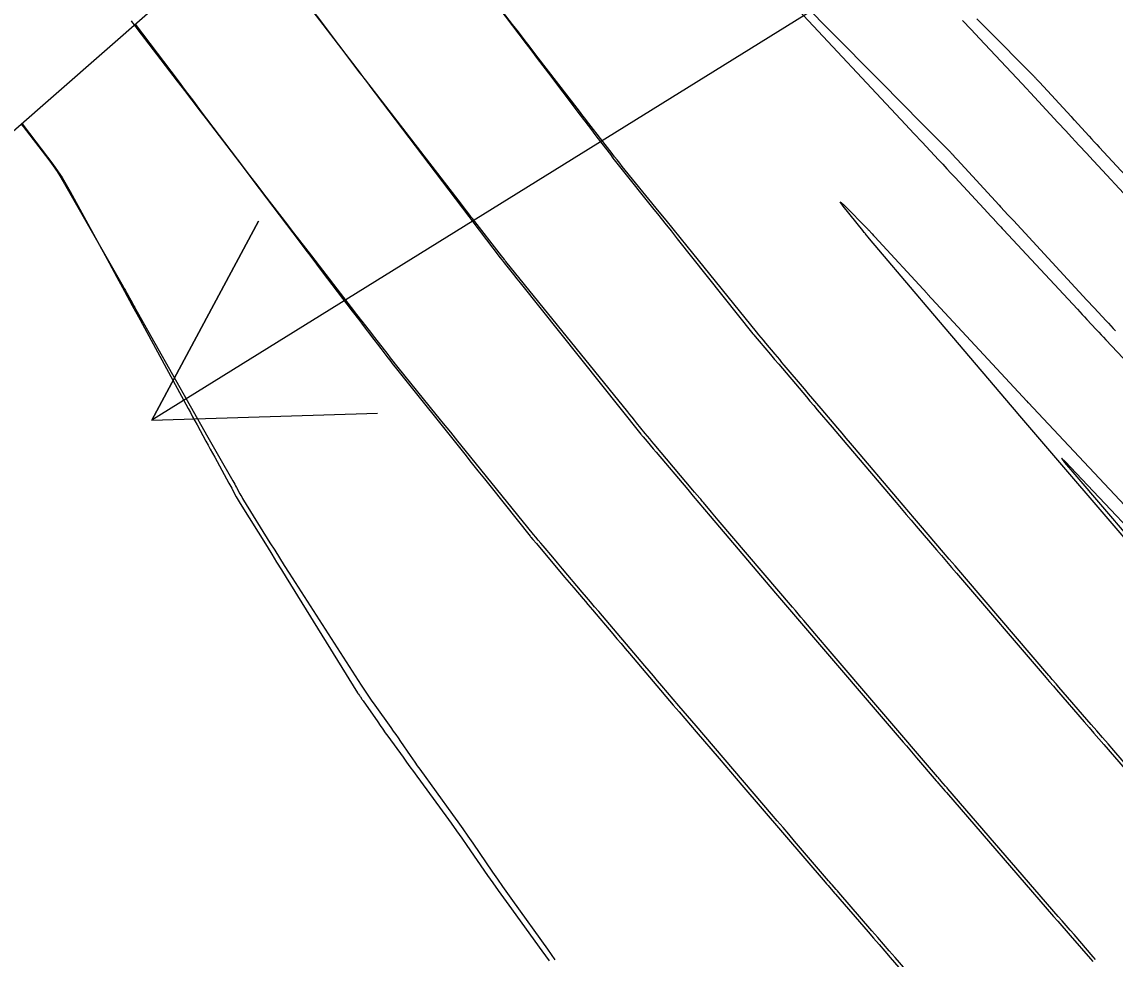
# Model space of a CAD drawing. Extents: x 954385 to 988206, y 1868364 to 1924553.
# Drawn here: x 955408.3 to 955437.35, y 1923376.45 to 1923401.35 of the extents above; entities that cross this region are included whole.
import ezdxf

# ---------------------------------------------------------------- set-up
doc = ezdxf.new("R2010")
doc.units = 0
for name, color, linetype in [('16', 7, 'Continuous'), ('26', 7, 'Continuous'), ('6', 7, 'Continuous'), ('7', 7, 'Continuous'), ('Default', 7, 'Continuous')]:
    doc.layers.add(name, color=color, linetype=linetype)

msp = doc.modelspace()

# ---------------------------------------------------------------- linework, layer by layer
at = {"layer": '16'}
for points in [[(955365.706, 1923336.689), (955361.259, 1923341.287), (955360.132, 1923342.45), (955356.674, 1923346.068), (955352.874, 1923350.126), (955426.056, 1923414.21), (955430.795, 1923411.699), (955435.492, 1923409.848), (955436.928, 1923409.181), (955442.352, 1923406.341), (955442.526, 1923406.226), (955444.325, 1923405.052), (955447.683, 1923402.905), (955453.109, 1923400.305), (955453.505, 1923400.232), (955460.769, 1923398.966)], [(955415.579, 1923402.255), (955417.281, 1923399.995), (955417.328, 1923399.932), (955417.387, 1923399.854), (955417.423, 1923399.807), (955417.505, 1923399.699), (955417.517, 1923399.684), (955420.171, 1923396.185), (955420.197, 1923396.15), (955420.278, 1923396.045), (955421.008, 1923395.088), (955421.052, 1923395.031), (955421.095, 1923394.975), (955421.139, 1923394.919), (955421.184, 1923394.864), (955421.361, 1923394.641), (955421.45, 1923394.53), (955421.539, 1923394.419), (955424.745, 1923390.401), (955424.759, 1923390.383), (955424.773, 1923390.366), (955424.787, 1923390.349), (955424.802, 1923390.332), (955424.911, 1923390.202), (955425.075, 1923390.008), (955425.147, 1923389.923), (955425.989, 1923388.926), (955426.137, 1923388.751), (955426.286, 1923388.576), (955426.434, 1923388.4), (955426.583, 1923388.225), (955428.326, 1923386.177), (955428.431, 1923386.053), (955428.536, 1923385.929), (955428.747, 1923385.682), (955428.8, 1923385.62), (955428.852, 1923385.558), (955428.905, 1923385.496), (955428.958, 1923385.434), (955431.713, 1923382.219), (955431.803, 1923382.115), (955431.892, 1923382.011), (955431.981, 1923381.907), (955432.07, 1923381.803), (955432.594, 1923381.192), (955432.616, 1923381.167), (955432.658, 1923381.117), (955432.779, 1923380.977), (955432.823, 1923380.926), (955432.867, 1923380.876), (955435.713, 1923377.589), (955435.824, 1923377.461), (955435.934, 1923377.334), (955436.045, 1923377.206), (955436.155, 1923377.079), (955436.693, 1923376.458), (955436.756, 1923376.386)], [(955420.772, 1923401.991), (955421.697, 1923400.771), (955421.845, 1923400.577), (955421.992, 1923400.383), (955422.139, 1923400.188), (955422.286, 1923399.994), (955423.082, 1923398.944), (955423.126, 1923398.886), (955423.17, 1923398.828), (955423.214, 1923398.77), (955423.258, 1923398.712), (955423.435, 1923398.481), (955423.523, 1923398.365), (955423.611, 1923398.25), (955423.935, 1923397.826), (955424.004, 1923397.736), (955424.073, 1923397.647), (955424.143, 1923397.558), (955424.213, 1923397.469), (955425.054, 1923396.414), (955425.218, 1923396.208), (955425.382, 1923396.003), (955425.546, 1923395.798), (955425.709, 1923395.592), (955427.723, 1923393.069), (955427.733, 1923393.056), (955427.744, 1923393.043), (955427.786, 1923392.993), (955427.889, 1923392.872), (955428.191, 1923392.513), (955428.3, 1923392.384), (955428.408, 1923392.256), (955429.045, 1923391.503), (955429.142, 1923391.388), (955429.239, 1923391.273), (955429.337, 1923391.158), (955429.434, 1923391.044), (955429.824, 1923390.585), (955429.922, 1923390.47), (955430.019, 1923390.355), (955430.117, 1923390.24), (955430.214, 1923390.126), (955431.527, 1923388.582), (955431.661, 1923388.425), (955431.795, 1923388.268), (955431.928, 1923388.112), (955432.062, 1923387.955), (955432.599, 1923387.329), (955432.733, 1923387.172), (955432.867, 1923387.016), (955433.001, 1923386.859), (955433.135, 1923386.703), (955435.515, 1923383.925), (955435.545, 1923383.891), (955435.603, 1923383.823), (955435.707, 1923383.702), (955435.747, 1923383.656), (955435.787, 1923383.61), (955436.524, 1923382.758), (955436.654, 1923382.608), (955436.783, 1923382.459), (955436.913, 1923382.309), (955437.043, 1923382.159), (955439.598, 1923379.209)], [(955428.965, 1923401.931), (955431.889, 1923398.979), (955432.001, 1923398.866), (955432.113, 1923398.753), (955432.225, 1923398.64), (955432.337, 1923398.527), (955432.979, 1923397.879), (955432.994, 1923397.865), (955433.008, 1923397.85), (955433.022, 1923397.835), (955433.036, 1923397.82), (955433.106, 1923397.744), (955433.148, 1923397.698), (955434.264, 1923396.485), (955434.305, 1923396.44), (955434.506, 1923396.222), (955434.541, 1923396.184), (955434.575, 1923396.147), (955434.61, 1923396.109), (955434.645, 1923396.072), (955436.599, 1923393.963), (955436.79, 1923393.757), (955437.106, 1923393.415), (955437.17, 1923393.347), (955437.234, 1923393.279), (955437.297, 1923393.211), (955437.361, 1923393.143)], [(955411.307, 1923401.295), (955412.446, 1923399.783), (955412.636, 1923399.531), (955412.826, 1923399.279), (955413.016, 1923399.027), (955413.206, 1923398.775), (955414.014, 1923397.704), (955414.21, 1923397.445), (955414.405, 1923397.187), (955414.6, 1923396.929), (955414.796, 1923396.671), (955415.662, 1923395.53), (955415.817, 1923395.327), (955415.972, 1923395.123), (955416.126, 1923394.92), (955416.28, 1923394.716), (955417.074, 1923393.67), (955417.14, 1923393.583), (955417.207, 1923393.495), (955417.274, 1923393.407), (955417.341, 1923393.32), (955417.648, 1923392.918), (955417.742, 1923392.795), (955417.836, 1923392.672), (955418.024, 1923392.426), (955418.071, 1923392.365), (955418.118, 1923392.304), (955418.166, 1923392.243), (955418.214, 1923392.183), (955420.064, 1923389.867), (955420.239, 1923389.648), (955420.414, 1923389.429), (955420.588, 1923389.21), (955420.763, 1923388.99), (955421.801, 1923387.69), (955421.813, 1923387.676), (955421.825, 1923387.661), (955421.873, 1923387.604), (955421.968, 1923387.492), (955422.719, 1923386.604), (955422.841, 1923386.459), (955422.964, 1923386.313), (955423.209, 1923386.023), (955423.271, 1923385.95), (955423.332, 1923385.878), (955423.394, 1923385.805), (955423.455, 1923385.733), (955423.998, 1923385.095), (955424.109, 1923384.965), (955424.219, 1923384.834), (955424.33, 1923384.704), (955424.441, 1923384.574), (955425.607, 1923383.204), (955425.759, 1923383.026), (955425.911, 1923382.848), (955426.063, 1923382.67), (955426.215, 1923382.492), (955426.823, 1923381.782), (955426.976, 1923381.605), (955427.128, 1923381.427), (955427.28, 1923381.249), (955427.432, 1923381.072), (955429.642, 1923378.495), (955429.68, 1923378.451), (955429.718, 1923378.407), (955429.849, 1923378.255), (955429.899, 1923378.197), (955429.916, 1923378.178), (955430.782, 1923377.177), (955430.929, 1923377.007), (955431.076, 1923376.837), (955431.224, 1923376.668), (955431.371, 1923376.498), (955433.511, 1923374.029)], [(955433.676, 1923401.433), (955433.898, 1923401.21), (955435.207, 1923399.89), (955435.218, 1923399.879), (955435.229, 1923399.867), (955435.239, 1923399.856), (955435.25, 1923399.844), (955435.314, 1923399.775), (955435.335, 1923399.752), (955436.177, 1923398.836), (955436.205, 1923398.807), (955436.252, 1923398.754), (955436.259, 1923398.747), (955436.654, 1923398.318), (955436.722, 1923398.244), (955436.79, 1923398.17), (955436.859, 1923398.096), (955436.927, 1923398.023), (955438.206, 1923396.643)], [(955408.298, 1923398.66), (955408.36, 1923398.577), (955409.121, 1923397.569), (955409.246, 1923397.396), (955409.365, 1923397.218), (955409.477, 1923397.037), (955409.583, 1923396.851), (955410.614, 1923394.953), (955410.82, 1923394.574), (955411.026, 1923394.195), (955411.231, 1923393.816), (955411.437, 1923393.436), (955412.716, 1923391.079), (955412.775, 1923390.971), (955412.833, 1923390.864), (955412.892, 1923390.756), (955412.95, 1923390.648), (955413.185, 1923390.218), (955413.244, 1923390.11), (955413.302, 1923390.003), (955413.361, 1923389.895), (955413.42, 1923389.788), (955413.797, 1923389.098), (955413.822, 1923389.053), (955413.846, 1923389.008), (955413.871, 1923388.963), (955413.896, 1923388.918), (955413.994, 1923388.738), (955414.019, 1923388.693), (955414.045, 1923388.649), (955414.071, 1923388.605), (955414.098, 1923388.561), (955414.81, 1923387.414), (955414.937, 1923387.209), (955415.065, 1923387.003), (955415.192, 1923386.797), (955415.32, 1923386.591), (955417.216, 1923383.527), (955417.222, 1923383.518), (955417.227, 1923383.509), (955417.233, 1923383.5), (955417.24, 1923383.491), (955417.265, 1923383.455), (955417.277, 1923383.437), (955417.29, 1923383.419), (955417.331, 1923383.362), (955417.34, 1923383.35), (955417.349, 1923383.337), (955417.358, 1923383.325), (955417.367, 1923383.312), (955417.751, 1923382.757), (955417.818, 1923382.661), (955417.886, 1923382.565), (955417.954, 1923382.469), (955418.023, 1923382.374), (955418.428, 1923381.814), (955418.518, 1923381.689), (955418.609, 1923381.564), (955418.7, 1923381.439), (955418.791, 1923381.314), (955419.562, 1923380.257), (955419.703, 1923380.061), (955419.844, 1923379.865), (955419.984, 1923379.667), (955420.122, 1923379.469), (955420.673, 1923378.674), (955420.811, 1923378.476), (955420.951, 1923378.278), (955421.091, 1923378.081), (955421.233, 1923377.885), (955422.113, 1923376.676), (955422.307, 1923376.409)], [(955438.169, 1923386.97), (955434.76, 1923390.95), (955434.724, 1923390.992), (955434.618, 1923391.118), (955432.2, 1923393.962), (955432.156, 1923394.014), (955430.823, 1923395.592), (955430.704, 1923395.733), (955430.693, 1923395.746), (955430.683, 1923395.759), (955430.64, 1923395.812), (955430.124, 1923396.46), (955430.06, 1923396.544), (955430.042, 1923396.575), (955430.071, 1923396.554), (955430.147, 1923396.48), (955430.772, 1923395.849), (955430.788, 1923395.832), (955430.792, 1923395.828), (955430.892, 1923395.719), (955430.926, 1923395.682), (955430.961, 1923395.644), (955432.351, 1923394.134), (955432.362, 1923394.121), (955435, 1923391.275), (955435.03, 1923391.242), (955435.034, 1923391.239), (955438.819, 1923387.209)]]:
    msp.add_lwpolyline(points, dxfattribs=at)
at = {"layer": '26'}
msp.add_lwpolyline([(955457.131, 1923418.928), (955411.746, 1923390.771), (955414.58, 1923396.059), (955411.746, 1923390.771), (955417.743, 1923390.961)], dxfattribs=at)
at = {"layer": '6'}
msp.add_lwpolyline([(955408.279, 1923398.639), (955408.328, 1923398.575), (955409.01, 1923397.685), (955409.123, 1923397.533), (955409.23, 1923397.377), (955409.332, 1923397.217), (955409.429, 1923397.054), (955410.985, 1923394.326), (955411.016, 1923394.27), (955411.048, 1923394.214), (955411.079, 1923394.158), (955411.109, 1923394.102), (955411.232, 1923393.877), (955411.263, 1923393.82), (955411.294, 1923393.764), (955411.325, 1923393.708), (955411.356, 1923393.652), (955413.237, 1923390.322), (955413.307, 1923390.197), (955413.379, 1923390.071), (955413.45, 1923389.946), (955413.522, 1923389.821), (955413.903, 1923389.156), (955413.927, 1923389.114), (955413.951, 1923389.072), (955413.975, 1923389.029), (955413.998, 1923388.987), (955414.091, 1923388.817), (955414.114, 1923388.774), (955414.138, 1923388.732), (955414.163, 1923388.691), (955414.188, 1923388.649), (955414.888, 1923387.517), (955415.014, 1923387.314), (955415.14, 1923387.113), (955415.268, 1923386.911), (955415.396, 1923386.711), (955417.312, 1923383.729), (955417.399, 1923383.595), (955417.488, 1923383.462), (955417.578, 1923383.331), (955417.671, 1923383.2), (955418.099, 1923382.604), (955418.164, 1923382.513), (955418.229, 1923382.421), (955418.293, 1923382.329), (955418.357, 1923382.237), (955418.611, 1923381.866), (955418.674, 1923381.774), (955418.739, 1923381.682), (955418.803, 1923381.59), (955418.869, 1923381.499), (955419.742, 1923380.291), (955419.878, 1923380.102), (955420.012, 1923379.913), (955420.145, 1923379.723), (955420.277, 1923379.532), (955420.801, 1923378.766), (955420.933, 1923378.575), (955421.066, 1923378.384), (955421.199, 1923378.195), (955421.334, 1923378.006), (955422.26, 1923376.716), (955422.459, 1923376.438)], dxfattribs=at)
at = {"layer": '7'}
for points in [[(955436.825, 1923376.446), (955436.766, 1923376.514), (955436.256, 1923377.103), (955436.151, 1923377.224), (955436.047, 1923377.346), (955435.942, 1923377.467), (955435.837, 1923377.588), (955432.904, 1923380.981), (955432.884, 1923381.004), (955432.843, 1923381.051), (955432.72, 1923381.193), (955432.697, 1923381.219), (955432.675, 1923381.245), (955432.653, 1923381.271), (955432.631, 1923381.297), (955429.671, 1923384.754), (955429.522, 1923384.928), (955429.372, 1923385.102), (955429.074, 1923385.451), (955428.999, 1923385.538), (955428.925, 1923385.625), (955428.851, 1923385.712), (955428.776, 1923385.8), (955426.803, 1923388.119), (955426.714, 1923388.224), (955426.625, 1923388.328), (955426.405, 1923388.587), (955426.382, 1923388.614), (955426.359, 1923388.642), (955426.335, 1923388.669), (955426.312, 1923388.697), (955426.173, 1923388.861), (955426.126, 1923388.916), (955425.098, 1923390.133), (955425.039, 1923390.204), (955424.98, 1923390.275), (955424.921, 1923390.346), (955424.863, 1923390.418), (955424.63, 1923390.704), (955424.572, 1923390.776), (955424.514, 1923390.848), (955424.455, 1923390.919), (955424.397, 1923390.991), (955421.157, 1923394.988), (955421.147, 1923395), (955421.137, 1923395.013), (955421.127, 1923395.025), (955421.118, 1923395.037), (955421.041, 1923395.136), (955420.27, 1923396.128), (955420.245, 1923396.159), (955420.221, 1923396.191), (955420.196, 1923396.222), (955420.172, 1923396.254), (955420.05, 1923396.412), (955419.977, 1923396.507), (955417.43, 1923399.815), (955417.396, 1923399.86), (955417.316, 1923399.965), (955417.293, 1923399.995), (955415.425, 1923402.436)], [(955439.644, 1923379.296), (955437.309, 1923381.997), (955437.159, 1923382.169), (955437.01, 1923382.342), (955436.861, 1923382.514), (955436.712, 1923382.687), (955435.855, 1923383.679), (955435.818, 1923383.722), (955435.78, 1923383.765), (955435.676, 1923383.885), (955435.65, 1923383.914), (955435.608, 1923383.963), (955435.591, 1923383.982), (955435.583, 1923383.992), (955433.399, 1923386.544), (955433.246, 1923386.723), (955433.093, 1923386.902), (955432.94, 1923387.081), (955432.786, 1923387.26), (955432.174, 1923387.977), (955432.02, 1923388.156), (955431.867, 1923388.335), (955431.715, 1923388.515), (955431.562, 1923388.694), (955430.423, 1923390.033), (955430.312, 1923390.163), (955430.201, 1923390.294), (955430.09, 1923390.425), (955429.979, 1923390.556), (955429.533, 1923391.08), (955429.422, 1923391.21), (955429.312, 1923391.34), (955429.202, 1923391.47), (955429.092, 1923391.6), (955428.557, 1923392.234), (955428.495, 1923392.308), (955428.434, 1923392.381), (955428.372, 1923392.454), (955428.31, 1923392.527), (955428.063, 1923392.82), (955428.002, 1923392.893), (955427.941, 1923392.966), (955427.88, 1923393.04), (955427.82, 1923393.114), (955425.971, 1923395.394), (955425.785, 1923395.623), (955425.599, 1923395.852), (955425.414, 1923396.081), (955425.228, 1923396.31), (955424.251, 1923397.515), (955424.183, 1923397.599), (955424.115, 1923397.685), (955424.048, 1923397.77), (955423.981, 1923397.856), (955423.674, 1923398.252), (955423.581, 1923398.373), (955423.487, 1923398.495), (955423.299, 1923398.737), (955423.252, 1923398.798), (955423.205, 1923398.859), (955423.158, 1923398.919), (955423.112, 1923398.98), (955421.957, 1923400.479), (955421.802, 1923400.681), (955421.646, 1923400.883), (955421.491, 1923401.085), (955421.335, 1923401.286), (955420.714, 1923402.094)], [(955428.809, 1923401.793), (955431.778, 1923398.625), (955431.998, 1923398.391), (955432.218, 1923398.156), (955432.657, 1923397.688), (955432.766, 1923397.571), (955432.876, 1923397.453), (955432.985, 1923397.336), (955433.094, 1923397.218), (955433.966, 1923396.276), (955434.035, 1923396.202), (955434.103, 1923396.128), (955434.241, 1923395.979), (955434.275, 1923395.941), (955434.31, 1923395.904), (955434.344, 1923395.867), (955434.379, 1923395.83), (955436.344, 1923393.717), (955436.407, 1923393.649), (955436.47, 1923393.581), (955436.533, 1923393.514), (955436.596, 1923393.446), (955436.848, 1923393.176), (955436.911, 1923393.108), (955436.974, 1923393.041), (955437.037, 1923392.973), (955437.101, 1923392.906), (955440.121, 1923389.706)], [(955433.583, 1923374.085), (955431.498, 1923376.496), (955431.345, 1923376.673), (955431.192, 1923376.849), (955431.039, 1923377.026), (955430.886, 1923377.203), (955430.007, 1923378.219), (955429.97, 1923378.263), (955429.932, 1923378.306), (955429.828, 1923378.426), (955429.802, 1923378.456), (955429.758, 1923378.506), (955429.732, 1923378.536), (955428.83, 1923379.59), (955428.677, 1923379.769), (955428.524, 1923379.948), (955428.37, 1923380.127), (955428.217, 1923380.306), (955426.21, 1923382.65), (955426.096, 1923382.782), (955425.983, 1923382.915), (955425.87, 1923383.048), (955425.757, 1923383.181), (955425.304, 1923383.713), (955425.191, 1923383.846), (955425.078, 1923383.979), (955424.965, 1923384.112), (955424.852, 1923384.245), (955423.624, 1923385.687), (955423.515, 1923385.815), (955423.405, 1923385.944), (955423.296, 1923386.073), (955423.187, 1923386.203), (955422.659, 1923386.826), (955422.531, 1923386.978), (955422.403, 1923387.129), (955422.148, 1923387.432), (955422.084, 1923387.508), (955422.02, 1923387.584), (955421.957, 1923387.66), (955421.895, 1923387.737), (955420.075, 1923389.979), (955419.884, 1923390.215), (955419.692, 1923390.451), (955419.5, 1923390.687), (955419.309, 1923390.923), (955418.296, 1923392.172), (955418.228, 1923392.257), (955418.16, 1923392.342), (955418.093, 1923392.427), (955418.026, 1923392.512), (955417.675, 1923392.964), (955417.53, 1923393.151), (955417.336, 1923393.4), (955417.288, 1923393.462), (955417.239, 1923393.524), (955417.191, 1923393.587), (955417.143, 1923393.649), (955415.998, 1923395.135), (955415.839, 1923395.341), (955415.681, 1923395.547), (955415.522, 1923395.752), (955415.364, 1923395.958), (955414.73, 1923396.782), (955414.571, 1923396.988), (955414.413, 1923397.194), (955414.255, 1923397.4), (955414.097, 1923397.606), (955413.199, 1923398.777), (955413.008, 1923399.027), (955412.817, 1923399.277), (955412.625, 1923399.527), (955412.434, 1923399.777), (955411.364, 1923401.176), (955411.325, 1923401.226), (955411.287, 1923401.277), (955411.248, 1923401.328), (955411.211, 1923401.379)], [(955433.296, 1923401.392), (955433.521, 1923401.152), (955433.746, 1923400.912), (955434.877, 1923399.705), (955434.987, 1923399.588), (955435.096, 1923399.472), (955435.205, 1923399.354), (955435.313, 1923399.237), (955435.825, 1923398.684), (955435.895, 1923398.609), (955435.965, 1923398.533), (955436.035, 1923398.457), (955436.105, 1923398.381), (955436.385, 1923398.079), (955436.454, 1923398.003), (955436.524, 1923397.927), (955436.595, 1923397.852), (955436.665, 1923397.776), (955437.915, 1923396.431)], [(955438.61, 1923386.936), (955436.316, 1923389.367), (955436.027, 1923389.668), (955435.924, 1923389.763), (955436.006, 1923389.65), (955436.275, 1923389.33), (955438.427, 1923386.814)]]:
    msp.add_lwpolyline(points, dxfattribs=at)
at = {"layer": 'Default'}
msp.add_arc((956111.568, 1924014.493), 954.93, 205.346268, 226.414195, dxfattribs=at)

doc.saveas('drawing.dxf')
